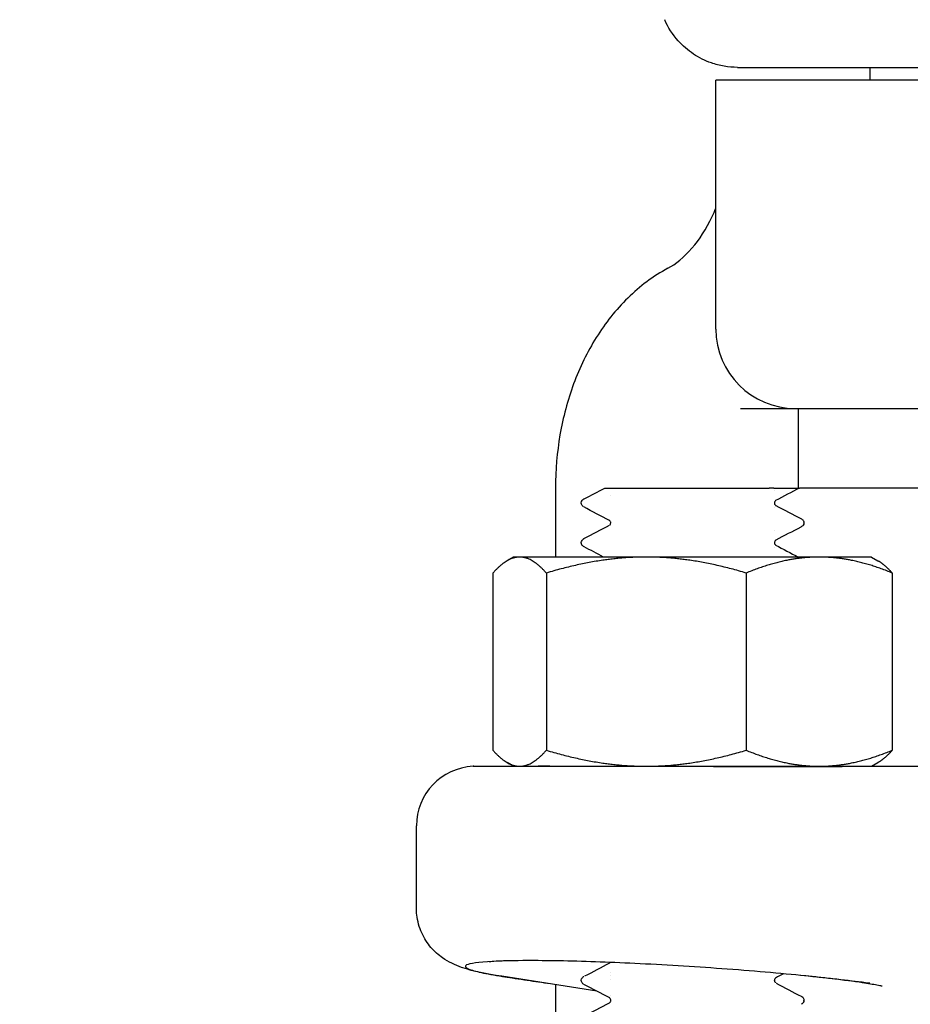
# Model space of a CAD drawing. Header units: inches. Extents: x 1 to 669, y 0 to 417.
# Tile 388 of 448: x 523.6 to 525, y 236.68 to 238.23. Entities that reach past the tile are written whole.
import ezdxf

# ---------------------------------------------------------------- set-up
doc = ezdxf.new("R2010")
doc.units = ezdxf.units.IN
doc.header["$LTSCALE"] = 12
doc.header["$MEASUREMENT"] = 0
doc.header["$PDMODE"] = 1
doc.layers.get('Defpoints').update_dxf_attribs({"linetype": 'CONTINUOUS'})
doc.layers.add('D', color=2, linetype='CONTINUOUS')
doc.layers.add('Q', color=4, linetype='CONTINUOUS')
doc.styles.get("Standard").update_dxf_attribs({"font": 'SIMPLEX.SHX', "width": 0.875})
doc.dimstyles.new('STANDARD$0', dxfattribs={"dimscale": 32, "dimtxt": 0.09375, "dimasz": 0.0625, "dimexe": 0.03125, "dimexo": 0.03125, "dimgap": 0.03125, "dimtad": 1, "dimtih": 1, "dimtoh": 1, "dimdec": 4, "dimzin": 12, "dimdsep": 46, "dimlunit": 5, "dimtxsty": 'Standard', "dimcen": -0.03125, "dimclrd": 256, "dimclre": 256, "dimclrt": 256, "dimadec": 0, "dimazin": 0, "dimtfac": 0.875, "dimtdec": 4, "dimtofl": 0, "dimtmove": 0, "dimatfit": 3, "dimfxl": 1, "dimtolj": 1, "dimtzin": 12, "dimlwd": 13, "dimlwe": 13, "dimarcsym": 0})

# ---------------------------------------------------------------- blocks, each defined once
blk = doc.blocks.new('*D31')
at = {"layer": 'D', "lineweight": 13, "transparency": 16777216}
for p, q in [((512.9142, 246.621), (474.3918, 246.621)), ((475.3918, 244.621), (475.3918, 208.621)), ((475.3918, 167.621), (475.3918, 203.621)), ((525.1908, 165.621), (474.3918, 165.621))]:
    blk.add_line(p, q, dxfattribs=at)
at = {"layer": 'D', "transparency": 16777216}
for points in [[(475.0584, 244.621), (475.7251, 244.621), (475.3918, 246.621)], [(475.0584, 167.621), (475.7251, 167.621), (475.3918, 165.621)]]:
    blk.add_solid(points, dxfattribs=at)
at = {"layer": 'Defpoints', "color": 0, "transparency": 16777216}
for p in [(513.9142, 246.621), (475.3918, 165.621), (526.1908, 165.621)]:
    blk.add_point(p, dxfattribs=at)
at = {"layer": 'D', "transparency": 16777216, "insert": (475.3918, 206.121), "char_height": 3, "attachment_point": 5}
blk.add_mtext('\\A1;81{}{\\C2;%%p1}', dxfattribs=at)
blk = doc.blocks.new('*D57')
at = {"layer": 'D', "lineweight": 13, "transparency": 16777216}
for p, q in [((500.1126, 320.496), (456.1663, 320.496)), ((457.1663, 318.496), (457.1663, 250.5585)), ((457.1663, 167.621), (457.1663, 245.5585)), ((525.1908, 165.621), (456.1663, 165.621))]:
    blk.add_line(p, q, dxfattribs=at)
at = {"layer": 'D', "transparency": 16777216}
for points in [[(456.833, 318.496), (457.4996, 318.496), (457.1663, 320.496)], [(456.833, 167.621), (457.4996, 167.621), (457.1663, 165.621)]]:
    blk.add_solid(points, dxfattribs=at)
at = {"layer": 'Defpoints', "color": 0, "transparency": 16777216}
for p in [(501.1126, 320.496), (457.1663, 165.621), (526.1908, 165.621)]:
    blk.add_point(p, dxfattribs=at)
at = {"layer": 'D', "transparency": 16777216, "insert": (457.1663, 248.0585), "char_height": 3, "attachment_point": 5}
blk.add_mtext('\\A1;155{}{\\C2;%%p1}', dxfattribs=at)

msp = doc.modelspace()

# ---------------------------------------------------------------- linework, layer by layer
at = {"layer": 'Q'}
for p, q in [((524.93542, 238.13747), (524.93542, 238.15747)), ((525.92792, 238.13747), (524.69292, 238.13747)), ((524.69292, 237.74597), (524.69292, 238.13747)), ((524.73147, 237.62097), (525.52697, 237.62097)), ((524.82292, 237.49597), (524.82292, 237.62097)), ((524.44068, 237.49597), (524.44068, 237.38747)), ((524.70084, 237.49597), (524.70084, 237.49597)), ((524.78421, 237.49597), (524.77652, 237.49597)), ((524.785, 237.49133), (524.785, 237.49135)), ((525.58973, 237.49597), (524.82463, 237.49597)), ((524.48134, 237.47223), (524.48134, 237.47279)), ((524.52768, 237.48494), (524.52768, 237.48497)), ((524.785, 237.47236), (524.785, 237.47241)), ((524.785, 237.46507), (524.785, 237.46509)), ((524.83134, 237.44089), (524.83134, 237.44139)), ((524.785, 237.42874), (524.785, 237.42883)), ((524.48134, 237.40961), (524.48134, 237.41023)), ((524.785, 237.41294), (524.785, 237.41301)), ((524.785, 237.40246), (524.785, 237.40253)), ((524.37484, 237.38747), (524.36491, 237.38174)), ((524.93784, 237.38747), (524.37484, 237.38747)), ((524.93784, 237.38747), (524.94777, 237.38174)), ((524.34237, 237.36233), (524.34237, 237.08362)), ((524.4265, 237.36233), (524.4265, 237.08362)), ((524.74047, 237.36233), (524.74047, 237.08362)), ((524.97031, 237.36233), (524.97031, 237.08362)), ((524.37484, 237.05847), (524.36491, 237.06421)), ((524.37484, 237.05847), (525.58973, 237.05847)), ((524.43171, 237.05847), (524.43178, 237.05847)), ((524.93784, 237.05847), (524.94777, 237.06421)), ((524.22209, 236.83607), (524.22209, 236.96472)), ((524.52768, 236.74991), (524.52768, 236.74996)), ((524.52768, 236.73419), (524.52768, 236.73425)), ((524.52768, 236.72946), (524.52768, 236.72946)), ((524.50574, 236.70473), (524.35658, 236.72811)), ((524.44068, 236.71493), (524.44068, 236.37097)), ((524.48134, 236.72142), (524.48134, 236.72204)), ((524.52768, 236.72373), (524.52768, 236.72384)), ((524.785, 236.72161), (524.785, 236.72186)), ((524.52768, 236.69785), (524.52768, 236.69791)), ((524.52768, 236.6906), (524.52768, 236.6906)), ((524.52768, 236.68739), (524.52768, 236.68743)), ((524.83134, 236.69014), (524.83134, 236.69064))]:
    msp.add_line(p, q, dxfattribs=at)
for centre, radius, start, end in [((524.81792, 237.74597), 0.125, 180, 270), ((524.31584, 236.96472), 0.09375, 92.81154, 180)]:
    msp.add_arc(centre, radius, start, end, dxfattribs=at)
for points, knots in [([(524.727, 238.15747), (524.71994, 238.15747), (524.7128, 238.15809), (524.69903, 238.16046), (524.69231, 238.1622), (524.67588, 238.16791), (524.66632, 238.17267), (524.64889, 238.18437), (524.64086, 238.19138), (524.62506, 238.20904), (524.6177, 238.22038), (524.61242, 238.23247)], [0, 0, 0, 0, 0.02125767, 0.02125767, 0.04192876, 0.04192876, 0.07343889, 0.07343889, 0.10493157, 0.10493157, 0.14450484, 0.14450484, 0.14450484, 0.14450484]), ([(524.727, 238.15747), (524.727, 238.15747), (524.73058, 238.15747), (524.76093, 238.15747), (524.80413, 238.15747)], [3.86231682, 3.86231682, 3.86231682, 3.86231682, 3.96611707, 4.62713658, 4.62713658, 4.62713658, 4.62713658]), ([(524.80413, 238.15747), (524.82573, 238.15747), (524.87802, 238.15747), (525.01024, 238.15747), (525.24657, 238.15747), (525.51687, 238.15747), (525.76086, 238.15747), (525.8758, 238.15747), (525.89373, 238.15747), (525.89373, 238.15747)], [-4.6271366, -4.6271366, -4.6271366, -4.6271366, -4.2966268, -3.9661171, -3.3050976, -2.4237382, -1.9830585, -1.1016992, -0.7679143, -0.7679143, -0.7679143, -0.7679143]), ([(524.61738, 237.8415), (524.62944, 237.84802), (524.64284, 237.85867), (524.66691, 237.88653), (524.67799, 237.90351), (524.68916, 237.92708), (524.69108, 237.93144), (524.69292, 237.93592)], [0, 0, 0, 0, 0.07976892, 0.07976892, 0.1538486, 0.1538486, 0.17001442, 0.17001442, 0.17001442, 0.17001442]), ([(524.61739, 237.84156), (524.59435, 237.82912), (524.57326, 237.81321), (524.53565, 237.77637), (524.51912, 237.75543), (524.49072, 237.70997), (524.47885, 237.68545), (524.45981, 237.63404), (524.45264, 237.60714), (524.44308, 237.55216), (524.44068, 237.52406), (524.44068, 237.49597)], [0.3646989, 0.3646989, 0.3646989, 0.3646989, 0.6059184, 0.6059184, 0.8471379, 0.8471379, 1.0883574, 1.0883574, 1.3295768, 1.3295768, 1.5707963, 1.5707963, 1.5707963, 1.5707963]), ([(524.5183, 237.49597), (524.51829, 237.49597), (524.52927, 237.49597), (524.5487, 237.49597), (524.55038, 237.49597), (524.55212, 237.49597), (524.55393, 237.49597), (524.57043, 237.49597), (524.59204, 237.49597), (524.61577, 237.49597), (524.61667, 237.49597), (524.61758, 237.49597), (524.61849, 237.49597), (524.64403, 237.49597), (524.67173, 237.49597), (524.69869, 237.49597), (524.6994, 237.49597), (524.70012, 237.49597), (524.70084, 237.49597)], [0.13501316, 0.13501316, 0.13501316, 0.13501316, 0.37960337, 0.37960337, 0.37960337, 0.40072744, 0.40072744, 0.40072744, 0.59375836, 0.59375836, 0.59375836, 0.60113669, 0.60113669, 0.60113669, 0.80760264, 0.80760264, 0.80760264, 0.81309505, 0.81309505, 0.81309505, 0.81309505]), ([(524.70084, 237.49597), (524.70907, 237.49597), (524.72181, 237.49597), (524.75106, 237.49597), (524.76469, 237.49597), (524.77652, 237.49597)], [-0.24741133, -0.24741133, -0.24741133, -0.24741133, -0.12368794, -0.12368794, -0.000001, -0.000001, -0.000001, -0.000001]), ([(524.78422, 237.49597), (524.79527, 237.49597), (524.80452, 237.49597), (524.81826, 237.49597), (524.82137, 237.49597), (524.82257, 237.49597)], [-0.12622549, -0.12622549, -0.12622549, -0.12622549, -0.06335649, -0.06335649, -0.00034339, -0.00034339, -0.00034339, -0.00034339]), ([(524.8228, 237.49597), (524.82368, 237.49597), (524.82425, 237.49597), (524.82449, 237.49597), (524.82458, 237.49597), (524.82463, 237.49597), (524.82463, 237.49597)], [0, 0, 0, 0, 0.044455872, 0.044455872, 0.044455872, 0.061157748, 0.061157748, 0.061157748, 0.061157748]), ([(524.48435, 237.46686), (524.48394, 237.46716), (524.48351, 237.46752), (524.48267, 237.46845), (524.48227, 237.46901), (524.48162, 237.47039), (524.48138, 237.47126), (524.48134, 237.47214)], [0.003925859, 0.003925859, 0.003925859, 0.003925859, 0.00908373, 0.00908373, 0.013806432, 0.013806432, 0.01868424, 0.01868424, 0.01868424, 0.01868424]), ([(524.48136, 237.47293), (524.48144, 237.47419), (524.48192, 237.47536), (524.48303, 237.47699), (524.48363, 237.47754), (524.48467, 237.47833), (524.48512, 237.4786), (524.48557, 237.47883)], [0.000217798, 0.000217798, 0.000217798, 0.000217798, 0.007266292, 0.007266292, 0.014102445, 0.014102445, 0.02033103, 0.02033103, 0.02033103, 0.02033103]), ([(524.78646, 237.47598), (524.78644, 237.47596), (524.78641, 237.47594), (524.78616, 237.47569), (524.78584, 237.47534), (524.78525, 237.47416), (524.785, 237.4733), (524.785, 237.47248)], [0.007960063, 0.007960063, 0.007960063, 0.007960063, 0.008560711, 0.008560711, 0.01393835, 0.01393835, 0.019535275, 0.019535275, 0.019535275, 0.019535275]), ([(524.78501, 237.47247), (524.78501, 237.47127), (524.78551, 237.47014), (524.78632, 237.46906), (524.78661, 237.46884), (524.7868, 237.46871), (524.78683, 237.46869), (524.78683, 237.46869)], [0, 0, 0, 0, 0.008069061, 0.008069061, 0.014674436, 0.014674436, 0.017746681, 0.017746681, 0.017746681, 0.017746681]), ([(524.52767, 237.44127), (524.52766, 237.44183), (524.52755, 237.44242), (524.52705, 237.4438), (524.5266, 237.44433), (524.526, 237.44493), (524.52584, 237.445), (524.52584, 237.445)], [0.000151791, 0.000151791, 0.000151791, 0.000151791, 0.00388914, 0.00388914, 0.010710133, 0.010710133, 0.017701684, 0.017701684, 0.017701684, 0.017701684]), ([(524.52619, 237.43769), (524.52625, 237.43774), (524.5263, 237.43779), (524.5266, 237.4381), (524.52691, 237.43849), (524.52745, 237.43961), (524.52766, 237.44042), (524.52766, 237.44121)], [0.008112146, 0.008112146, 0.008112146, 0.008112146, 0.009370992, 0.009370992, 0.014347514, 0.014347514, 0.019512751, 0.019512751, 0.019512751, 0.019512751]), ([(524.82808, 237.447), (524.82851, 237.44671), (524.82896, 237.44636), (524.82986, 237.44543), (524.8303, 237.44487), (524.83103, 237.44343), (524.83131, 237.44249), (524.83135, 237.44154)], [0.004187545, 0.004187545, 0.004187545, 0.004187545, 0.009765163, 0.009765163, 0.014837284, 0.014837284, 0.020095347, 0.020095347, 0.020095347, 0.020095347]), ([(524.83136, 237.44087), (524.8313, 237.4396), (524.83082, 237.43839), (524.82972, 237.43675), (524.82913, 237.4362), (524.82805, 237.43537), (524.82755, 237.43507), (524.82706, 237.43482)], [0, 0, 0, 0, 0.007052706, 0.007052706, 0.013668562, 0.013668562, 0.020521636, 0.020521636, 0.020521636, 0.020521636]), ([(524.48134, 237.41027), (524.4814, 237.41156), (524.48189, 237.41278), (524.48302, 237.41443), (524.48362, 237.41499), (524.48465, 237.41577), (524.4851, 237.41604), (524.48554, 237.41627)], [0, 0, 0, 0, 0.007198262, 0.007198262, 0.01395499, 0.01395499, 0.020006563, 0.020006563, 0.020006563, 0.020006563]), ([(524.78681, 237.41371), (524.78681, 237.41371), (524.78663, 237.41362), (524.78605, 237.41301), (524.78575, 237.41265), (524.78521, 237.4115), (524.785, 237.4107), (524.785, 237.40993)], [0.001870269, 0.001870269, 0.001870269, 0.001870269, 0.009518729, 0.009518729, 0.014554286, 0.014554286, 0.019775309, 0.019775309, 0.019775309, 0.019775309]), ([(524.48597, 237.40337), (524.48521, 237.40374), (524.48441, 237.40416), (524.48305, 237.40545), (524.48255, 237.40603), (524.48173, 237.40753), (524.4814, 237.40856), (524.48135, 237.40959)], [0, 0, 0, 0, 0.010819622, 0.010819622, 0.016421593, 0.016421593, 0.022240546, 0.022240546, 0.022240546, 0.022240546]), ([(524.785, 237.40993), (524.785, 237.40872), (524.78551, 237.40758), (524.78633, 237.4065), (524.78663, 237.40628), (524.78681, 237.40615), (524.78683, 237.40614), (524.78683, 237.40614)], [0, 0, 0, 0, 0.008134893, 0.008134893, 0.014787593, 0.014787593, 0.017771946, 0.017771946, 0.017771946, 0.017771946]), ([(524.31124, 237.05836), (524.31156, 237.05838), (524.31815, 237.05839), (524.3418, 237.05841), (524.36428, 237.05842), (524.43231, 237.05842), (524.47262, 237.05842), (524.52088, 237.05841), (524.54214, 237.05841), (524.60192, 237.05839), (524.64768, 237.05836), (524.72469, 237.05833), (524.75043, 237.05832), (524.79995, 237.05829), (524.82365, 237.05827), (524.84579, 237.05825)], [-1.7400481, -1.7400481, -1.7400481, -1.7400481, -1.5725502, -1.5725502, -1.3275429, -1.3275429, -1.0161778, -1.0161778, -0.7907399, -0.7907399, -0.4005367, -0.4005367, -0.2000651, -0.2000651, -0.0000411, -0.0000411, -0.0000411, -0.0000411]), ([(524.36569, 237.05825), (524.35063, 237.05827), (524.33847, 237.05829), (524.32049, 237.05832), (524.31473, 237.05834), (524.31172, 237.05835), (524.31135, 237.05835), (524.31125, 237.05836)], [-2.02155215, -2.02155215, -2.02155215, -2.02155215, -1.90349622, -1.90349622, -1.78491587, -1.78491587, -1.75005788, -1.75005788, -1.75005788, -1.75005788]), ([(524.43171, 237.05847), (524.43162, 237.05847), (524.43129, 237.05847), (524.43076, 237.05847), (524.42942, 237.05847), (524.42683, 237.05847), (524.42377, 237.05846), (524.42096, 237.05845), (524.41817, 237.05844), (524.41542, 237.05843), (524.41479, 237.05843), (524.41416, 237.05842), (524.41353, 237.05842)], [-0.302349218, -0.302349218, -0.302349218, -0.302349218, -0.28779193, -0.28779193, -0.28779193, -0.251247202, -0.251247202, -0.251247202, -0.217752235, -0.217752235, -0.217752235, -0.210078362, -0.210078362, -0.210078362, -0.210078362]), ([(524.8458, 237.05825), (524.84821, 237.05825), (524.85061, 237.05825), (524.86127, 237.05825), (524.86943, 237.05826), (524.88997, 237.05832), (524.90219, 237.05837), (524.91655, 237.05843), (524.91893, 237.05844), (524.92547, 237.05846), (524.92963, 237.05847), (524.93425, 237.05847), (524.93475, 237.05847), (524.93525, 237.05847)], [0.04807073, 0.04807073, 0.04807073, 0.04807073, 0.06985523, 0.06985523, 0.14510353, 0.14510353, 0.26153365, 0.26153365, 0.28470655, 0.28470655, 0.32575457, 0.32575457, 0.3307654, 0.3307654, 0.3307654, 0.3307654]), ([(524.35658, 236.72811), (524.33115, 236.7321), (524.3137, 236.73494), (524.28838, 236.74378), (524.28332, 236.74576), (524.2731, 236.75086), (524.26818, 236.75368), (524.25697, 236.76161), (524.25058, 236.76719), (524.23931, 236.78029), (524.23435, 236.78797), (524.22659, 236.80511), (524.22387, 236.81479), (524.22225, 236.82825), (524.22203, 236.83198), (524.22203, 236.8357)], [0.00009297, 0.00009297, 0.00009297, 0.00009297, 0.13187882, 0.13187882, 0.16129446, 0.16129446, 0.18394352, 0.18394352, 0.21195096, 0.21195096, 0.24032966, 0.24032966, 0.2706047, 0.2706047, 0.28206793, 0.28206793, 0.28206793, 0.28206793]), ([(524.84164, 236.72797), (524.82189, 236.73003), (524.80083, 236.73203), (524.75702, 236.73588), (524.7342, 236.73772), (524.66556, 236.74281), (524.61894, 236.7457), (524.53083, 236.75001), (524.48981, 236.75148), (524.43472, 236.75262), (524.41735, 236.75281), (524.36982, 236.75282), (524.34427, 236.75204), (524.31776, 236.74978), (524.31093, 236.74884), (524.29725, 236.74557), (524.29669, 236.7428), (524.30873, 236.73783), (524.31536, 236.73597), (524.32868, 236.73305), (524.3337, 236.73206), (524.34482, 236.73003), (524.35093, 236.729), (524.35757, 236.72797)], [0.000001, 0.000001, 0.000001, 0.000001, 0.1815136, 0.1815136, 0.3625711, 0.3625711, 0.7142247, 0.7142247, 1.0487023, 1.0487023, 1.2194909, 1.2194909, 1.5613268, 1.5613268, 1.7348448, 1.7348448, 2.073586, 2.073586, 2.2559828, 2.2559828, 2.3474082, 2.3474082, 2.4389489, 2.4389489, 2.4389489, 2.4389489]), ([(524.38928, 236.75278), (524.36945, 236.75264), (524.35303, 236.75209), (524.33987, 236.75124), (524.33719, 236.75098), (524.33654, 236.75091), (524.3365, 236.7509), (524.3365, 236.7509)], [0, 0, 0, 0, 0.09488477, 0.09488477, 0.13446037, 0.13446037, 0.13976468, 0.13976468, 0.13976468, 0.13976468]), ([(524.52585, 236.74923), (524.52585, 236.74923), (524.526, 236.74931), (524.52641, 236.74971), (524.52653, 236.74984), (524.52666, 236.75)], [0.0018261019, 0.0018261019, 0.0018261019, 0.0018261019, 0.0087581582, 0.0087581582, 0.0110746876, 0.0110746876, 0.0110746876, 0.0110746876]), ([(524.95419, 236.71253), (524.95419, 236.71253), (524.95397, 236.71259), (524.95236, 236.71296), (524.94962, 236.71355), (524.94031, 236.71529), (524.93244, 236.71661), (524.91001, 236.71994), (524.89386, 236.72207), (524.86053, 236.72598), (524.84372, 236.7278), (524.82583, 236.72958)], [0.27803821, 0.27803821, 0.27803821, 0.27803821, 0.29080856, 0.29080856, 0.32770751, 0.32770751, 0.38274509, 0.38274509, 0.45874328, 0.45874328, 0.52270546, 0.52270546, 0.52270546, 0.52270546]), ([(524.35757, 236.72797), (524.3625, 236.72719), (524.36755, 236.7264), (524.37271, 236.7256), (524.37894, 236.72463), (524.38534, 236.72365), (524.3919, 236.72266), (524.40354, 236.72089), (524.41571, 236.71911), (524.4283, 236.71744), (524.42866, 236.71739), (524.42902, 236.71734), (524.42939, 236.71729)], [-0.29556756, -0.29556756, -0.29556756, -0.29556756, -0.22762522, -0.22762522, -0.22762522, -0.14564486, -0.14564486, -0.14564486, 0, 0, 0, 0.00417199, 0.00417199, 0.00417199, 0.00417199]), ([(524.48484, 236.71579), (524.48429, 236.71614), (524.48368, 236.71658), (524.48266, 236.71773), (524.48227, 236.71828), (524.48163, 236.71966), (524.48139, 236.72052), (524.48135, 236.72139)], [0.001720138, 0.001720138, 0.001720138, 0.001720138, 0.009063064, 0.009063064, 0.013773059, 0.013773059, 0.018634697, 0.018634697, 0.018634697, 0.018634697]), ([(524.48136, 236.7222), (524.48145, 236.72345), (524.48193, 236.72462), (524.48304, 236.72625), (524.48364, 236.7268), (524.48467, 236.72758), (524.48513, 236.72785), (524.48557, 236.72808)], [0.000242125, 0.000242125, 0.000242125, 0.000242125, 0.007289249, 0.007289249, 0.014148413, 0.014148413, 0.020330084, 0.020330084, 0.020330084, 0.020330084]), ([(524.78682, 236.72551), (524.78682, 236.72551), (524.78666, 236.72544), (524.78613, 236.72491), (524.78582, 236.72456), (524.78525, 236.72342), (524.78502, 236.72262), (524.785, 236.72184)], [0.001774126, 0.001774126, 0.001774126, 0.001774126, 0.00883372, 0.00883372, 0.014162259, 0.014162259, 0.019438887, 0.019438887, 0.019438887, 0.019438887]), ([(524.785, 236.72161), (524.78503, 236.72043), (524.78553, 236.71936), (524.78632, 236.7183), (524.78661, 236.71809), (524.78679, 236.71796), (524.78681, 236.71795), (524.78681, 236.71795)], [0.00025609, 0.00025609, 0.00025609, 0.00025609, 0.008167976, 0.008167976, 0.014851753, 0.014851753, 0.017805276, 0.017805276, 0.017805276, 0.017805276]), ([(524.93478, 236.7173), (524.93436, 236.71734), (524.93394, 236.71739), (524.93352, 236.71744), (524.91927, 236.71911), (524.90455, 236.7209), (524.88947, 236.72266), (524.88096, 236.72365), (524.87233, 236.72464), (524.86357, 236.72561), (524.85634, 236.72641), (524.84903, 236.7272), (524.84164, 236.72797)], [-0.30032441, -0.30032441, -0.30032441, -0.30032441, -0.29605753, -0.29605753, -0.29605753, -0.15020415, -0.15020415, -0.15020415, -0.06793136, -0.06793136, -0.06793136, -0.00000402, -0.00000402, -0.00000402, -0.00000402]), ([(524.52767, 236.69044), (524.52767, 236.69103), (524.52755, 236.69164), (524.52704, 236.69306), (524.52657, 236.6936), (524.52598, 236.69418), (524.52583, 236.69425), (524.52583, 236.69425)], [0, 0, 0, 0, 0.003941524, 0.003941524, 0.010854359, 0.010854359, 0.017656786, 0.017656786, 0.017656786, 0.017656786]), ([(524.5259, 236.68669), (524.52597, 236.68674), (524.52614, 236.68686), (524.52661, 236.68735), (524.52692, 236.68774), (524.52745, 236.68885), (524.52767, 236.68966), (524.52767, 236.69045)], [0.004425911, 0.004425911, 0.004425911, 0.004425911, 0.009454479, 0.009454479, 0.01446839, 0.01446839, 0.01966841, 0.01966841, 0.01966841, 0.01966841]), ([(524.82714, 236.69679), (524.82784, 236.69642), (524.8286, 236.69597), (524.82986, 236.69468), (524.8303, 236.69411), (524.83103, 236.69267), (524.83131, 236.69173), (524.83135, 236.69078)], [0, 0, 0, 0, 0.00982071, 0.00982071, 0.014919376, 0.014919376, 0.02020254, 0.02020254, 0.02020254, 0.02020254]), ([(524.83135, 236.69011), (524.83129, 236.68884), (524.83081, 236.68763), (524.82972, 236.686), (524.82914, 236.68546), (524.82824, 236.68476), (524.82789, 236.68453), (524.82755, 236.68434)], [0, 0, 0, 0, 0.007012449, 0.007012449, 0.013537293, 0.013537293, 0.018128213, 0.018128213, 0.018128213, 0.018128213])]:
    msp.add_open_spline(points, degree=3, knots=knots, dxfattribs=at)
for points in [[(524.48594, 237.47901), (524.49673, 237.48466), (524.50752, 237.49031), (524.5183, 237.49597)], [(524.82463, 237.49597), (524.81204, 237.48938), (524.79945, 237.48279), (524.78687, 237.47618)], [(524.48134, 237.47281), (524.48134, 237.47281), (524.48134, 237.4728), (524.48134, 237.47279)], [(524.48134, 237.47214), (524.48134, 237.47215), (524.48134, 237.47216), (524.48134, 237.47217)], [(524.78501, 237.47248), (524.78501, 237.47247), (524.78501, 237.47247), (524.78501, 237.47247)], [(524.48521, 237.46621), (524.48521, 237.46621), (524.48522, 237.46621), (524.48522, 237.4662)], [(524.52569, 237.44501), (524.5122, 237.45209), (524.49871, 237.45915), (524.48522, 237.4662)], [(524.78688, 237.46873), (524.78694, 237.4687), (524.78699, 237.46868), (524.78704, 237.46865)], [(524.78704, 237.46865), (524.80046, 237.46161), (524.81388, 237.45458), (524.82731, 237.44756)], [(524.52574, 237.44506), (524.52578, 237.44503), (524.52582, 237.44501), (524.52587, 237.44499)], [(524.83134, 237.44154), (524.83134, 237.44153), (524.83134, 237.44152), (524.83134, 237.44151)], [(524.48556, 237.41641), (524.49898, 237.42343), (524.51238, 237.43045), (524.52578, 237.43749)], [(524.82668, 237.43464), (524.81343, 237.4277), (524.80018, 237.42076), (524.78695, 237.41381)], [(524.83134, 237.44087), (524.83134, 237.44088), (524.83134, 237.44088), (524.83134, 237.44089)], [(524.48134, 237.41027), (524.48134, 237.41026), (524.48134, 237.41024), (524.48134, 237.41023)], [(524.48562, 237.41631), (524.48559, 237.41629), (524.48557, 237.41628), (524.48554, 237.41627)], [(524.78696, 237.41379), (524.7869, 237.41375), (524.78684, 237.41372), (524.78678, 237.41369)], [(524.48134, 237.40959), (524.48134, 237.4096), (524.48134, 237.40961), (524.48134, 237.40961)], [(524.51647, 237.38747), (524.50622, 237.39286), (524.49597, 237.39824), (524.48571, 237.40362)], [(524.78668, 237.40625), (524.79859, 237.39998), (524.81051, 237.39372), (524.82244, 237.38747)], [(524.51878, 237.05841), (524.51882, 237.05843), (524.51886, 237.05845), (524.5189, 237.05847)], [(524.82537, 237.05847), (524.82524, 237.05841), (524.82511, 237.05834), (524.82498, 237.05827)], [(524.4869, 236.72864), (524.49992, 236.73547), (524.51294, 236.74231), (524.52595, 236.74917)], [(524.79931, 236.73212), (524.79508, 236.72989), (524.79085, 236.72767), (524.78661, 236.72544)], [(524.48134, 236.72207), (524.48134, 236.72206), (524.48134, 236.72205), (524.48134, 236.72204)], [(524.48134, 236.72139), (524.48134, 236.7214), (524.48134, 236.72141), (524.48134, 236.72142)], [(524.48526, 236.71548), (524.48535, 236.71542), (524.48545, 236.71537), (524.48556, 236.71531)], [(524.52597, 236.6941), (524.51251, 236.70118), (524.49904, 236.70825), (524.48556, 236.71531)], [(524.78674, 236.7179), (524.78679, 236.71788), (524.78683, 236.71786), (524.78688, 236.71784)], [(524.78756, 236.71748), (524.80077, 236.71052), (524.81399, 236.70359), (524.82721, 236.69666)], [(524.48535, 236.66544), (524.4988, 236.67248), (524.51225, 236.67953), (524.5257, 236.68659)], [(524.52587, 236.68668), (524.52581, 236.68665), (524.52575, 236.68662), (524.5257, 236.68659)], [(524.82762, 236.68422), (524.82756, 236.68419), (524.82749, 236.68415), (524.82743, 236.68412)], [(524.83134, 236.69078), (524.83134, 236.69078), (524.83134, 236.69077), (524.83134, 236.69076)], [(524.83134, 236.69011), (524.83134, 236.69012), (524.83134, 236.69013), (524.83134, 236.69014)]]:
    msp.add_open_spline(points, degree=3, dxfattribs=at)
for points, weights in [([(524.38443, 237.38747), (524.36491, 237.38747), (524.34237, 237.36233)], [1, 1.0379548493, 1]), ([(524.4265, 237.36233), (524.40396, 237.38747), (524.38443, 237.38747)], [1, 1.0379548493, 1]), ([(524.58348, 237.38747), (524.51063, 237.38747), (524.4265, 237.36233)], [1, 1.0379548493, 1]), ([(524.74047, 237.36233), (524.65634, 237.38747), (524.58348, 237.38747)], [1, 1.0379548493, 1]), ([(524.85539, 237.38747), (524.80206, 237.38747), (524.74047, 237.36233)], [1, 1.0379548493, 1]), ([(524.97031, 237.36233), (524.90873, 237.38747), (524.85539, 237.38747)], [1, 1.0379548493, 1]), ([(524.94777, 237.38174), (524.95843, 237.37559), (524.97031, 237.36233)], [1.01895290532, 1.01965956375, 1]), ([(524.34237, 237.08362), (524.36491, 237.05847), (524.38443, 237.05847)], [1, 1.0379548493, 1]), ([(524.38443, 237.05847), (524.40396, 237.05847), (524.4265, 237.08362)], [1, 1.0379548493, 1]), ([(524.4265, 237.08362), (524.51063, 237.05847), (524.58348, 237.05847)], [1, 1.0379548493, 1]), ([(524.58348, 237.05847), (524.65634, 237.05847), (524.74047, 237.08362)], [1, 1.0379548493, 1]), ([(524.74047, 237.08362), (524.80206, 237.05847), (524.85539, 237.05847)], [1, 1.0379548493, 1]), ([(524.85539, 237.05847), (524.90873, 237.05847), (524.97031, 237.08362)], [1, 1.0379548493, 1]), ([(524.97031, 237.08362), (524.95843, 237.07036), (524.94777, 237.06421)], [1, 1.01965956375, 1.01895290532])]:
    msp.add_rational_spline(points, weights, degree=2, dxfattribs=at)

# ---------------------------------------------------------------- dimensions: what is measured, and where the dimension line sits
at = {"layer": 'D'}
for base, p1, override, picture, middle in [((457.1663, 165.62097), (501.11257, 320.49597), {"dimdec": 1, "dimtp": 1, "dimtm": 1, "dimtdec": 4, "dimtzin": 12, "dimarcsym": 1}, '*D57', (457.1663, 248.05847)), ((475.39178, 165.62097), (513.91424, 246.62097), {"dimdec": 1, "dimtp": 1, "dimtm": 1, "dimarcsym": 1}, '*D31', (475.39178, 206.12097))]:
    dim = msp.add_linear_dim(base=base, p1=p1, p2=(526.1908, 165.62097), angle=90, text='<>{}{\\C2;%%p1}', dimstyle='STANDARD$0', override=override, dxfattribs=at)
    dim.commit()
    dim.dimension.update_dxf_attribs({"geometry": picture, "text_midpoint": middle, "dimtype": 160})

doc.saveas('drawing.dxf')
